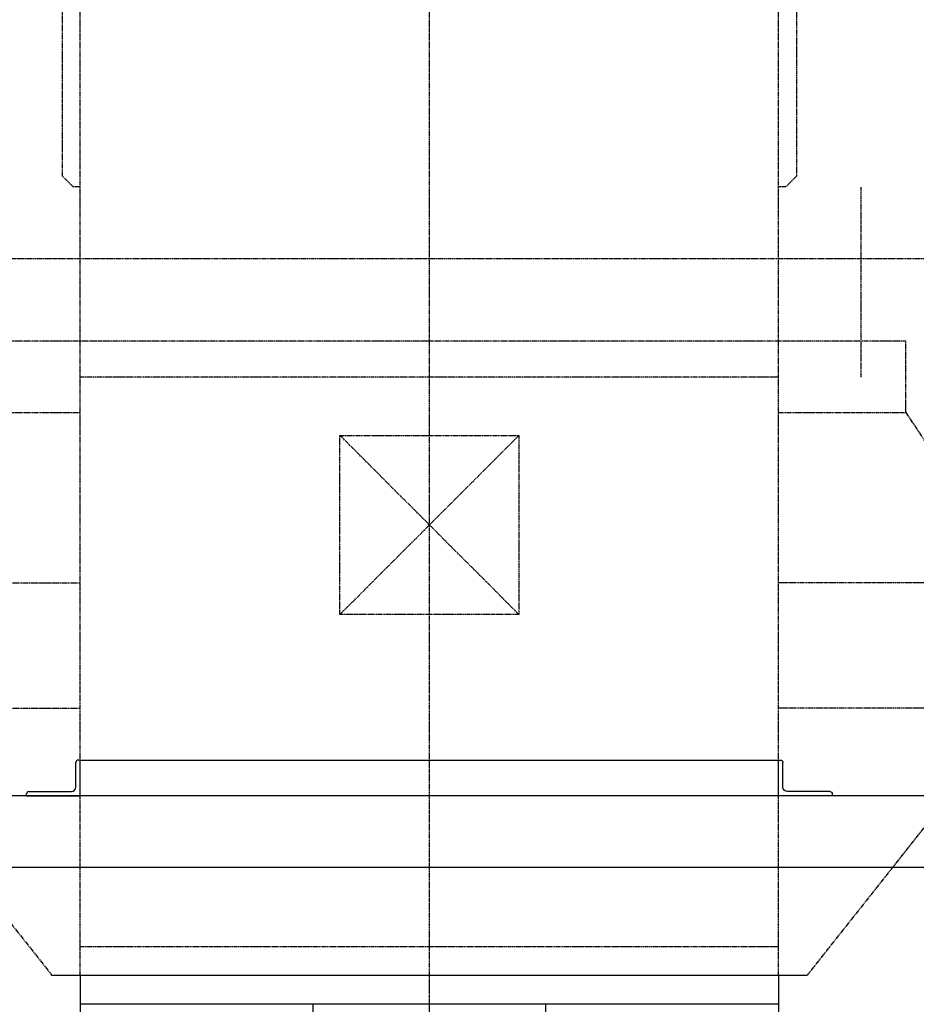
# Model space of a CAD drawing. Header units: millimetres. Extents: x -34725 to 178350, y -13707 to 126150.
# Tile 264 of 272: x 48453 to 50956, y 113330 to 116078. Entities that reach past the tile are written whole.
import ezdxf

# ---------------------------------------------------------------- set-up
doc = ezdxf.new("R2010")
doc.units = ezdxf.units.MM
doc.linetypes.add('AM_ISO09W050', pattern=[22.5, 12, -1.5, 3, -1.5, 3, -1.5])
doc.linetypes.add('GEN7', pattern=[13.75, 10, -1.25, 1.25, -1.25])
doc.layers.get('0').update_dxf_attribs({"linetype": 'CONTINUOUS'})
doc.layers.get('Defpoints').update_dxf_attribs({"linetype": 'CONTINUOUS'})
doc.layers.add('7', color=4, linetype='GEN7')
for name, color, linetype, lineweight in [('AM_11', 3, 'AM_ISO09W050', 25), ('AM_4', 3, 'CONTINUOUS', 25), ('AM_5', 3, 'CONTINUOUS', 25)]:
    doc.layers.add(name, color=color, linetype=linetype, lineweight=lineweight)
doc.styles.get("Standard").update_dxf_attribs({"font": 'isocp.shx'})
doc.dimstyles.new('AM_ISO', dxfattribs={"dimtxt": 3.5, "dimasz": 2.5, "dimexe": 2, "dimexo": 1, "dimgap": 0.6, "dimtad": 1, "dimdsep": 46, "dimtxsty": 'Standard', "dimcen": 0, "dimclrd": 256, "dimclre": 256, "dimclrt": 2, "dimadec": 0, "dimazin": 2, "dimtp": 0.1, "dimtm": 0.1, "dimtfac": 0.71, "dimtmove": 0, "dimatfit": 3, "dimfxl": 1, "dimtfill": 1, "dimtfillclr": 256, "dimlwd": -1, "dimlwe": -1, "dimarcsym": 0})

# ---------------------------------------------------------------- blocks, each defined once
blk = doc.blocks.new('L150x100x12')
for p, q in [((-12, 24.5), (-12, 93.5)), ((0, 100), (-5.5, 100)), ((0, 0), (0, 100)), ((-150, 0), (-150, 5.5)), ((-150, 0), (0, 0)), ((-143.5, 12), (-24.5, 12))]:
    blk.add_line(p, q)
for centre, radius, start, end in [((-5.5, 93.5), 6.5, 90, 180), ((-143.5, 5.5), 6.5, 90, 180), ((-24.5, 24.5), 12.5, 270, 0)]:
    blk.add_arc(centre, radius, start, end)
blk = doc.blocks.new('*D81')
at = {"layer": 'AM_5', "transparency": 16777216}
for p, q in [((48046.9, 113561.5), (48046.9, 111658.7)), ((51146.9, 113561.5), (51146.9, 111658.7)), ((48421.9, 111958.7), (50771.9, 111958.7))]:
    blk.add_line(p, q, dxfattribs=at)
for points in [[(48421.9, 112021.2), (48421.9, 111896.2), (48046.9, 111958.7)], [(50771.9, 112021.2), (50771.9, 111896.2), (51146.9, 111958.7)]]:
    blk.add_solid(points, dxfattribs=at)
at = {"layer": 'Defpoints', "color": 0, "transparency": 16777216}
for p in [(48046.9, 113711.5), (51146.9, 113711.5), (51146.9, 111958.7)]:
    blk.add_point(p, dxfattribs=at)
at = {"layer": 'AM_5', "color": 2, "transparency": 16777216, "insert": (49596.9, 112311.2), "char_height": 525, "attachment_point": 5, "bg_fill": 3, "box_fill_scale": 1.1, "bg_fill_color": 256, "bg_fill_true_color": 13158600, "bg_fill_transparency": 0}
blk.add_mtext('3100', dxfattribs=at)
blk = doc.blocks.new('*D84')
at = {"layer": 'AM_5', "transparency": 16777216}
for p, q in [((49746.9, 116661.5), (55584.2, 116661.5)), ((55284.2, 115786.5), (55284.2, 116286.5)), ((52566.6, 115411.5), (55584.2, 115411.5))]:
    blk.add_line(p, q, dxfattribs=at)
for points in [[(55221.7, 116286.5), (55346.7, 116286.5), (55284.2, 116661.5)], [(55221.7, 115786.5), (55346.7, 115786.5), (55284.2, 115411.5)]]:
    blk.add_solid(points, dxfattribs=at)
at = {"layer": 'Defpoints', "color": 0, "transparency": 16777216}
for p in [(49596.9, 116661.5), (55284.2, 116661.5), (52416.6, 115411.5)]:
    blk.add_point(p, dxfattribs=at)
at = {"layer": 'AM_5', "color": 2, "transparency": 16777216, "insert": (56045.5, 116056.2), "char_height": 525, "attachment_point": 5, "rotation": 90, "bg_fill": 3, "box_fill_scale": 1.1, "bg_fill_color": 256, "bg_fill_true_color": 13158600, "bg_fill_transparency": 0}
blk.add_mtext('1250', dxfattribs=at)
blk = doc.blocks.new('SchlotL_5180_2')
for p, q in [((-1055, 0), (1055, 0)), ((-975, 0), (-975, -5180)), ((975, 0), (975, -5180)), ((-975, -80), (975, -80)), ((-325, -2510), (-325, -80)), ((325, -2510), (325, -80))]:
    blk.add_line(p, q)
at = {"layer": '7'}
blk.add_line((0, -5180), (0, 0), dxfattribs=at)

msp = doc.modelspace()

# ---------------------------------------------------------------- linework, layer by layer
at = {"layer": 'AM_11'}
for p, q in [((49596.896, 113411.467), (49596.896, 116781.467)), ((48621.896, 113411.467), (48621.896, 116661.467)), ((50571.896, 113411.467), (50571.896, 116661.467)), ((48571.896, 115641.467), (48571.896, 116611.467)), ((50621.896, 116611.467), (50621.896, 115641.467)), ((48601.896, 115611.467), (48571.896, 115641.467)), ((50621.896, 115641.467), (50591.896, 115611.468)), ((48621.896, 115611.467), (48601.896, 115611.467)), ((50591.896, 115611.468), (50571.896, 115611.468)), ((50801.896, 115080.553), (50801.896, 115611.468)), ((48161.896, 115411.467), (51031.896, 115411.467)), ((48266.896, 115181.467), (50926.896, 115181.467)), ((50926.896, 114981.467), (50926.896, 115181.467)), ((48621.896, 115081.467), (50571.896, 115081.467)), ((48266.896, 114981.467), (48621.896, 114981.467)), ((50571.896, 114981.467), (50926.896, 114981.467)), ((50926.896, 114981.467), (51241.896, 114506.467)), ((49346.896, 114417.734), (49846.896, 114917.734)), ((49846.896, 114417.734), (49346.896, 114917.734)), ((49346.896, 114417.734), (49346.896, 114917.734)), ((49346.896, 114917.734), (49846.896, 114917.734)), ((49846.896, 114917.734), (49846.896, 114417.734)), ((46706.191, 114506.467), (48621.896, 114506.467)), ((52487.601, 114506.467), (50571.896, 114506.467)), ((49846.896, 114417.734), (49346.896, 114417.734)), ((46706.191, 114156.467), (48621.896, 114156.467)), ((47951.896, 114156.467), (48541.896, 113411.467)), ((52487.601, 114156.467), (50571.896, 114156.467)), ((51241.896, 114156.467), (50651.896, 113411.467)), ((48621.896, 113491.467), (50571.896, 113491.467)), ((48541.896, 113411.467), (50651.896, 113411.467)), ((48541.896, 113411.467), (50651.896, 113411.467))]:
    msp.add_line(p, q, dxfattribs=at)
at = {"layer": 'AM_4'}
for p, q in [((48621.896, 114011.467), (50571.896, 114011.467)), ((53636.896, 113911.467), (38636.896, 113911.467)), ((50571.896, 113911.467), (48621.896, 113911.467)), ((53836.896, 113711.467), (38436.896, 113711.467))]:
    msp.add_line(p, q, dxfattribs=at)

# ---------------------------------------------------------------- block references
msp.add_blockref('L150x100x12', (48621.896, 113911.467), dxfattribs=at)
at = {"layer": 'AM_4', "xscale": -1}
msp.add_blockref('L150x100x12', (50571.896, 113911.467), dxfattribs=at)

# ---------------------------------------------------------------- next in the draw order: dimensions: what is measured, and where the dimension line sits
at = {"layer": 'AM_5'}
dim = msp.add_linear_dim(base=(55284.168, 116661.467), p1=(52416.649, 115411.467), p2=(49596.896, 116661.467), angle=90, dimstyle='AM_ISO', override={"dimscale": 150, "dimtmove": 2}, dxfattribs=at)
dim.commit()
dim.dimension.update_dxf_attribs({"geometry": '*D84', "text_midpoint": (56045.52, 116056.156), "dimtype": 160})
dim = msp.add_linear_dim(base=(51146.896, 111958.675), p1=(48046.896, 113711.467), p2=(51146.896, 113711.467), dimstyle='AM_ISO', override={"dimscale": 150}, dxfattribs=at)
dim.commit()
dim.dimension.update_dxf_attribs({"geometry": '*D81', "text_midpoint": (49596.896, 112311.175)})

# ---------------------------------------------------------------- next in the draw order: block references
at = {"layer": 'AM_4'}
msp.add_blockref('SchlotL_5180_2', (49596.896, 113411.467), dxfattribs=at)

doc.saveas('drawing.dxf')
